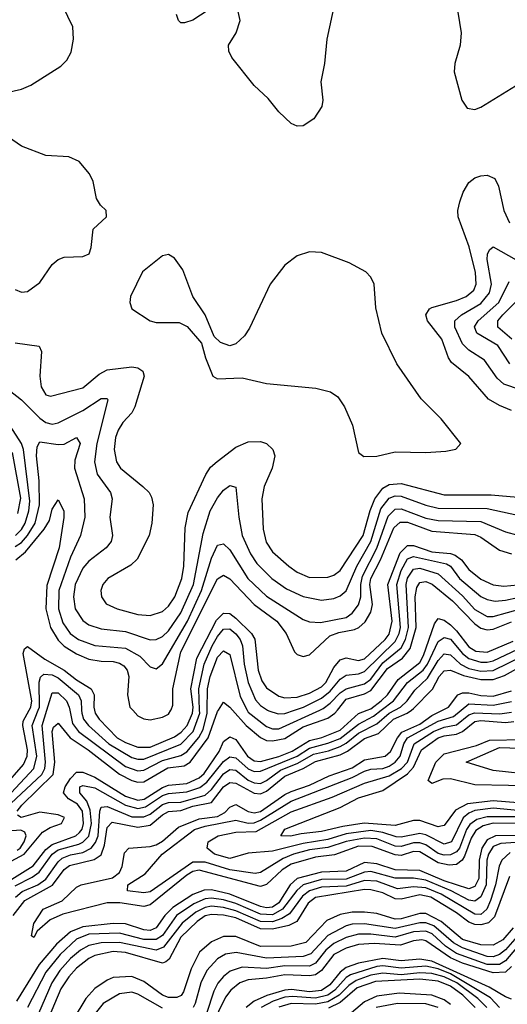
# Model space of a CAD drawing. Header units: inches. Extents: x 1308407 to 1441228, y 959628 to 1036311.
# Tile 530 of 656: x 1412884 to 1414476, y 979040 to 982253. Entities that reach past the tile are written whole.
import ezdxf

# ---------------------------------------------------------------- set-up
doc = ezdxf.new("R2010")
doc.units = ezdxf.units.IN
doc.header["$MEASUREMENT"] = 0
doc.layers.add('B4917', color=7, linetype='Continuous')
doc.layers.add('B4918', color=7, linetype='Continuous')

msp = doc.modelspace()

# ---------------------------------------------------------------- linework, layer by layer
at = {"layer": 'B4917', "color": 5}
for points, elevation in [([(1412830, 979746.8), (1412897, 979823), (1412908.9, 979850), (1412910, 979870), (1412895, 979950), (1412896.1, 979963.9), (1412915.6, 980000)], 2680), ([(1412839.6, 979680.4), (1412956.3, 979790), (1412966, 979810), (1412968.2, 979830), (1412957.2, 979950), (1412972.6, 980000)], 2640), ([(1412850, 979442.5), (1412928.1, 979491.9), (1412970, 979544.8), (1412990, 979561.9), (1413067.9, 979590), (1413079.8, 979600.2), (1413088.3, 979611.7), (1413092.9, 979630), (1413088.9, 979670), (1413073.5, 979693.5), (1413043.7, 979710), (1413027.4, 979730), (1413033.3, 979750), (1413050, 979777), (1413070, 979797), (1413090, 979798), (1413130, 979781.7), (1413230, 979719.1), (1413270, 979705.8), (1413290.8, 979709.2), (1413350, 979747.5), (1413370, 979754.9), (1413430, 979760.9), (1413470, 979778.5), (1413486.5, 979793.5), (1413535, 979865), (1413550, 979897.5), (1413570, 979913.1), (1413590, 979904), (1413627.7, 979850), (1413650, 979834.4), (1413670, 979832.7), (1413730, 979849.1), (1413773.9, 979866.1), (1413830, 979901.3), (1413870.2, 979910.2), (1413930, 979934.5), (1413990, 979988.6), (1414018.4, 980000)], 2580), ([(1412857, 979730), (1412930.5, 979809.5), (1412939.8, 979850), (1412925.6, 979950), (1412944.9, 980000)], 2660), ([(1412863.5, 979330), (1412901.3, 979378.7), (1412991.7, 979428.3), (1413030, 979480), (1413046.8, 979493.2), (1413128, 979512), (1413150, 979528.2), (1413161.1, 979558.9), (1413170, 979616.6), (1413185.8, 979634.2), (1413270, 979618), (1413310, 979624.3), (1413350, 979658.7), (1413370, 979669.3), (1413410, 979672.7), (1413450, 979686.5), (1413510, 979698.9), (1413550, 979749.4), (1413570, 979763.9), (1413590, 979761.5), (1413650, 979728.5), (1413670, 979726.4), (1413690, 979735.8), (1413750, 979785), (1413810, 979809.4), (1413850, 979832.5), (1413930, 979853.7), (1413954.4, 979865.6), (1414010, 979907.8), (1414055.8, 979924.2), (1414104.6, 979970), (1414149.5, 979990.5), (1414163.1, 980000)], 2520), ([(1412870, 979426.8), (1412925.6, 979454.4), (1412948.3, 979471.7), (1412990.5, 979529.5), (1413010, 979544.4), (1413077.1, 979562.9), (1413090.7, 979569.3), (1413110, 979588.6), (1413119.3, 979630), (1413113.9, 979673.9), (1413103, 979703), (1413080.7, 979730), (1413080.5, 979750), (1413090, 979754.4), (1413130, 979746.3), (1413230, 979689.4), (1413270, 979679.3), (1413295.2, 979684.8), (1413350, 979721.2), (1413370, 979728.3), (1413430, 979733.1), (1413472.4, 979747.6), (1413495.4, 979764.6), (1413550, 979832.3), (1413570, 979847.7), (1413590, 979844), (1413630, 979808.2), (1413650, 979799.8), (1413670, 979800.6), (1413789.7, 979850), (1413830, 979876.3), (1413890, 979891.8), (1413930, 979907.7), (1413990, 979954.2), (1414039.2, 979980.8), (1414064.6, 980000)], 2560), ([(1412870.6, 979390), (1412892, 979408), (1412943.4, 979430), (1412970, 979448.9), (1413010, 979505.2), (1413023.1, 979516.9), (1413050, 979527.8), (1413090, 979535), (1413118.1, 979550), (1413131.9, 979568.1), (1413140, 979590), (1413145.5, 979670), (1413150, 979683.4), (1413170, 979685.2), (1413250, 979651.7), (1413290, 979651.9), (1413310, 979660.5), (1413350, 979692), (1413370, 979698.6), (1413410, 979699.4), (1413490, 979722.9), (1413510, 979740.8), (1413550, 979791.8), (1413570, 979806.6), (1413590, 979804.6), (1413630, 979771.1), (1413650, 979762.5), (1413670, 979760.9), (1413690, 979770.4), (1413735.8, 979804.2), (1413792.7, 979827.3), (1413843.5, 979856.5), (1413892.8, 979867.2), (1413930, 979880.8), (1413950, 979891.7), (1413990, 979925), (1414050, 979955.6), (1414090, 979989.7), (1414108.6, 980000)], 2540), ([(1412876, 979670), (1412891.4, 979690), (1412993.2, 979790), (1412999.5, 979830), (1412990.3, 979929.7), (1412995.2, 979944.8), (1413010, 979957), (1413049.1, 979909.1), (1413107.5, 979870), (1413210, 979791), (1413250, 979770.7), (1413270, 979765.3), (1413290, 979766.5), (1413367.9, 979812.1), (1413421.7, 979818.3), (1413440.8, 979830), (1413499.2, 979910), (1413530, 979995.4), (1413533, 980000)], 2620), ([(1414590, 979630.5), (1414430, 979631.1), (1414397.5, 979622.5), (1414372.8, 979607.2), (1414357.7, 979582.3), (1414336.7, 979523.3), (1414329.1, 979510.9), (1414310, 979496.5), (1414285.9, 979494.1), (1414250, 979501.9), (1414190, 979538), (1414170, 979538.9), (1414130, 979526.1), (1414110, 979527.4), (1414035.3, 979555.3), (1413990, 979556.3), (1413912.3, 979527.7), (1413850, 979520.3), (1413770, 979497.3), (1413740.9, 979479.1), (1413690, 979430.9), (1413670, 979424.4), (1413470, 979477.6), (1413450, 979472.9), (1413430, 979460.9), (1413310, 979364.5), (1413290, 979358.8), (1413210.7, 979370.7), (1413170, 979371), (1413025.5, 979334.5), (1412984.1, 979315.9), (1412941.4, 979278.6), (1412930, 979258.4), (1412923.3, 979263.3), (1412930, 979303.6), (1412961.2, 979350), (1413022.5, 979377.5), (1413070, 979422.4), (1413085.3, 979430), (1413187.5, 979452.5), (1413210.4, 979469.6), (1413218.8, 979490), (1413226.2, 979533.8), (1413240.2, 979550), (1413310, 979555), (1413330, 979560.4), (1413350, 979572.2), (1413402.3, 979617.7), (1413470, 979645.4), (1413530, 979652.5), (1413554.1, 979665.9), (1413570, 979683.1), (1413590, 979692.4), (1413630, 979668.8), (1413650, 979665.3), (1413670, 979669.5), (1413750, 979725.1), (1413770, 979734.3), (1413830, 979755.5), (1413894, 979786), (1413970, 979812), (1414010, 979837.6), (1414076.8, 979850), (1414095, 979865), (1414117.8, 979910), (1414132.1, 979927.9), (1414190, 979954.3), (1414230, 979982.6), (1414264.6, 980000)], 2480), ([(1413048.1, 980000), (1413056.8, 979956.8), (1413076.1, 979930), (1413230, 979815.8), (1413270, 979802), (1413290, 979804.1), (1413350, 979835.8), (1413410, 979851.4), (1413430, 979864.3), (1413469.6, 979910.4), (1413482.9, 979937.1), (1413496.8, 979990), (1413496.8, 980000)], 2640), ([(1413086.4, 980000), (1413086.7, 979990), (1413093.1, 979970), (1413109.2, 979950), (1413175.8, 979890), (1413250, 979845.6), (1413270, 979839.5), (1413290, 979839.9), (1413410, 979888.9), (1413450.3, 979930), (1413471.9, 979990), (1413471.5, 980000)], 2660), ([(1413128.1, 980000), (1413130.3, 979990), (1413143.7, 979970), (1413202.9, 979910), (1413230, 979893.8), (1413270, 979878.8), (1413310, 979879.5), (1413390, 979913.1), (1413411.8, 979928.2), (1413430.6, 979950), (1413448, 979990), (1413449.1, 980000)], 2680), ([(1414590, 979651.6), (1414410, 979652.2), (1414376.7, 979643.3), (1414353.3, 979626.7), (1414342.6, 979610), (1414319.5, 979550), (1414310, 979537.7), (1414290, 979527.8), (1414270, 979526.4), (1414250, 979532.3), (1414210, 979560.3), (1414190, 979567.2), (1414170, 979566.5), (1414130, 979554.9), (1414110, 979556), (1414050, 979579.8), (1414010, 979582.1), (1413950, 979571.4), (1413890, 979551.7), (1413830, 979543.9), (1413777.8, 979530), (1413744, 979516), (1413670, 979470.5), (1413652.7, 979467.3), (1413570, 979478.4), (1413490, 979503.6), (1413450, 979503.4), (1413310, 979407.4), (1413290, 979403.6), (1413235.8, 979410), (1413237.7, 979430), (1413294, 979466), (1413349.6, 979530), (1413455, 979610), (1413490, 979621.4), (1413590, 979641.2), (1413630, 979631.1), (1413650, 979632.7), (1413670, 979640.6), (1413770, 979703.4), (1413970, 979780.2), (1414010, 979800.4), (1414030, 979806.9), (1414070, 979809.6), (1414090, 979817.3), (1414110.2, 979830), (1414126.6, 979850), (1414138.6, 979890), (1414150.2, 979910), (1414250, 979964), (1414300.7, 979979.3), (1414325.4, 980000)], 2460), ([(1413253.2, 980000), (1413270, 979981.8), (1413290, 979971.9), (1413310, 979968.6), (1413350, 979976.5), (1413370, 979987.2), (1413378.1, 980000)], 2720), ([(1414510, 979672.9), (1414430, 979679.8), (1414370, 979672.5), (1414350, 979663.8), (1414331.5, 979648.5), (1414293.7, 979570), (1414270, 979562.7), (1414210, 979593.1), (1414190, 979597.6), (1414130, 979585.9), (1414113.1, 979586.9), (1414070, 979601.1), (1414030, 979607.3), (1413950, 979595.8), (1413890, 979578.2), (1413810, 979565.1), (1413710, 979539.2), (1413630, 979533.4), (1413570, 979515.6), (1413520.2, 979530), (1413495.8, 979550), (1413499.5, 979570), (1413532.1, 979590), (1413590, 979601.3), (1413656.5, 979603.5), (1413770, 979668), (1413904.3, 979715.7), (1414010, 979761.7), (1414090, 979785.6), (1414130.3, 979809.7), (1414149.8, 979830), (1414171.5, 979890), (1414234.7, 979930), (1414270, 979943.9), (1414310, 979951.7), (1414350, 979984.2), (1414369, 979991), (1414451.6, 979988.4), (1414490, 979993.8)], 2440), ([(1413578.8, 980000), (1413624, 979950), (1413670, 979910.6), (1413690, 979901.3), (1413710, 979900), (1413750, 979907.9), (1413810, 979945.9), (1413890, 979973.4), (1413913.2, 979990), (1413921.2, 980000)], 2620), ([(1413626.5, 980000), (1413630, 979992.9), (1413690, 979946.4), (1413710, 979939.1), (1413730, 979938.7), (1413864.3, 980000)], 2640), ([(1413693.3, 980000), (1413697.3, 979997.3), (1413728, 979988), (1413750, 979989.4), (1413781.1, 980000)], 2660), ([(1414510, 979697.2), (1414430, 979703.5), (1414345.9, 979694.1), (1414306.8, 979673.2), (1414270, 979623.1), (1414259.2, 979620.8), (1414250, 979619.6), (1414190, 979639.8), (1414170, 979639.6), (1414110, 979623), (1414009.1, 979630.9), (1413939.3, 979620.7), (1413870, 979603.5), (1413803.3, 979596.7), (1413768.3, 979588.3), (1413736.9, 979590), (1413750, 979611.9), (1413930, 979682.5), (1413990, 979714), (1414070, 979737.6), (1414150, 979792.1), (1414170, 979814.1), (1414196.4, 979870), (1414250, 979909.1), (1414270, 979916.5), (1414310, 979921.3), (1414330, 979929.7), (1414370, 979963.2), (1414390, 979966.2), (1414470, 979960.1), (1414496.8, 979963.2)], 2420), ([(1414590, 979751.8), (1414370, 979756), (1414290, 979775.5), (1414265.6, 979774.4), (1414230, 979760.1), (1414218.1, 979770), (1414242.5, 979830), (1414270, 979857), (1414375.1, 979884.9), (1414417.7, 979902.3), (1414530, 979904.1)], 2380), ([(1414570, 979787.9), (1414430, 979802.5), (1414341.6, 979830), (1414450, 979877.8), (1414550, 979874.5)], 2360), ([(1412828.3, 979491.7), (1412899.3, 979530), (1412958.4, 979601.6), (1412983.4, 979616.6), (1413020.9, 979630), (1413030.8, 979650), (1413010, 979658.6), (1412950, 979666.8), (1412889.7, 979649.7), (1412877.6, 979657.6)], 2620), ([(1412876.5, 979543.5), (1412886.2, 979550), (1412899.5, 979570), (1412905.2, 979590), (1412901.3, 979601.3), (1412888.3, 979608.4), (1412830, 979603.9)], 2640), ([(1414590, 979590.9), (1414437, 979590), (1414410, 979576.8), (1414392.5, 979550), (1414384.1, 979510), (1414383.1, 979450), (1414370, 979423.9), (1414350, 979417.3), (1414270, 979443.2), (1414190, 979476.7), (1414110, 979478.7), (1414050, 979498.2), (1414010, 979502.7), (1413950, 979474.3), (1413870, 979471.3), (1413790.1, 979450), (1413766.7, 979430), (1413730, 979371.2), (1413710, 979357.5), (1413690, 979354.7), (1413670, 979359.3), (1413570, 979399.6), (1413510, 979414), (1413487, 979413), (1413450, 979398.8), (1413383.9, 979356.1), (1413358.1, 979330), (1413330.3, 979289.7), (1413310, 979281.3), (1413290, 979282.6), (1413230, 979302.3), (1413190, 979304), (1413090, 979292.8), (1413050, 979276), (1413004.1, 979235.9), (1412948.1, 979170), (1412874.4, 979050)], 2520), ([(1414570, 979572), (1414454.9, 979565.1), (1414430, 979555), (1414414.2, 979530), (1414409.6, 979510), (1414406.7, 979430), (1414390, 979390.9), (1414370, 979376.7), (1414350, 979380.1), (1414293.2, 979410), (1414210, 979444.6), (1414170, 979451.4), (1414110, 979451.9), (1414030, 979473.8), (1414010, 979471.7), (1413950, 979448.3), (1413870, 979447.4), (1413810, 979430.4), (1413788.6, 979411.4), (1413742.5, 979350), (1413710, 979331.8), (1413670, 979334.4), (1413590, 979369), (1413550, 979380.9), (1413510, 979386.6), (1413490, 979383.9), (1413452.6, 979367.4), (1413396.5, 979330), (1413350, 979264.3), (1413330, 979251.4), (1413290, 979251.8), (1413210, 979272.5), (1413110, 979269), (1413070, 979252.6), (1413017, 979203), (1412970, 979144.4), (1412909.6, 979030)], 2540), ([(1414485.1, 979534.9), (1414458.5, 979510), (1414449.1, 979490.9), (1414437.1, 979430), (1414421.1, 979378.9), (1414409.4, 979350.6), (1414390, 979332.8), (1414370, 979334.1), (1414259.7, 979399.7), (1414210, 979420.2), (1414170, 979423.7), (1414117.2, 979417.2), (1414050, 979441.9), (1414010, 979443.5), (1413950, 979425.7), (1413870, 979421.9), (1413830, 979410.8), (1413807.5, 979392.5), (1413764.6, 979335.5), (1413740.4, 979319.5), (1413710, 979309), (1413670, 979310.7), (1413590, 979344.7), (1413550, 979356.3), (1413510, 979360.3), (1413490, 979356.3), (1413459.6, 979340.4), (1413415.2, 979304.8), (1413353.7, 979226.3), (1413330, 979216.9), (1413210, 979241.9), (1413150, 979240.4), (1413110, 979232.4), (1413082.9, 979217.1), (1413050, 979189.5), (1413015.7, 979150), (1412989.4, 979110.6), (1412934.8, 978985.2)], 2560), ([(1414483, 979457), (1414434.4, 979325.6), (1414414.5, 979305.5), (1414390, 979299.1), (1414370, 979300), (1414350, 979308), (1414310, 979338.5), (1414226.3, 979390), (1414190, 979397.4), (1414130, 979382.6), (1414110, 979383.9), (1414070, 979403.3), (1414030, 979413.9), (1414010, 979414.2), (1413850, 979388), (1413826, 979370), (1413788.7, 979310), (1413763.1, 979296.9), (1413710, 979285.2), (1413670, 979286.5), (1413590, 979321.7), (1413550, 979331.3), (1413510, 979333.5), (1413490, 979328.3), (1413463.4, 979310), (1413410, 979259), (1413372.4, 979187.6), (1413361.4, 979178.6), (1413350, 979174.3), (1413230, 979208.9), (1413190, 979212.7), (1413130, 979199.2), (1413110, 979189.5), (1413070, 979158.2), (1413044.3, 979130), (1413019, 979090), (1412968.3, 978971.7)], 2580), ([(1414494.7, 979290), (1414461, 979250), (1414430, 979232.5), (1414390, 979234.1), (1414330, 979252), (1414259.7, 979310), (1414210, 979336.1), (1414190, 979336.6), (1414130, 979319.2), (1414110, 979318.1), (1414050, 979336.3), (1414010, 979341.2), (1413970, 979340.8), (1413930, 979333), (1413887, 979313), (1413818.3, 979241.7), (1413770.4, 979229.6), (1413670, 979228.7), (1413590, 979261.5), (1413550, 979261.8), (1413510, 979243.5), (1413471.1, 979210), (1413444.6, 979155.4), (1413419.2, 979080.8), (1413411.5, 979068.5), (1413397.8, 979062.3), (1413370, 979061.7), (1413350, 979069.3), (1413290, 979114.5), (1413250, 979130.6), (1413190, 979127.3), (1413170, 979119.3), (1413130, 979091.8), (1413100.7, 979059.3), (1413059.3, 978990)], 2620), ([(1414515.4, 979270), (1414470, 979218.3), (1414450, 979202.3), (1414430, 979195), (1414410, 979196), (1414330, 979224.1), (1414300.8, 979240.8), (1414235.9, 979295.9), (1414210, 979306), (1414190, 979306.3), (1414110, 979287.9), (1414010, 979302.2), (1413970, 979301.3), (1413950, 979296.2), (1413890, 979264.6), (1413834.8, 979205.2), (1413810, 979196.3), (1413690, 979190.3), (1413590.4, 979209.6), (1413556.4, 979203.6), (1413530, 979188.8), (1413495.5, 979150), (1413475.5, 979110), (1413457.3, 979042.7), (1413450.2, 979029.8)], 2640), ([(1414530, 979252.8), (1414470, 979181.9), (1414450, 979170.1), (1414410, 979169.9), (1414310, 979206), (1414273.8, 979230), (1414230.6, 979270), (1414210, 979278.5), (1414170, 979276.1), (1414110, 979258.6), (1414030, 979268.6), (1413990, 979268.5), (1413950, 979257.9), (1413910, 979238.5), (1413883.5, 979216.5), (1413850, 979173.8), (1413830, 979164.6), (1413750, 979165.2), (1413690, 979156.5), (1413610, 979161.5), (1413571.5, 979148.5), (1413549.1, 979130.9), (1413530.9, 979109.1), (1413517.6, 979082.4), (1413494.1, 979010)], 2660), ([(1414490, 979163.3), (1414470, 979144.5), (1414430, 979142.6), (1414330, 979173.9), (1414290, 979192.1), (1414210, 979247.1), (1414196.5, 979250), (1414170, 979246.9), (1414127.2, 979232.8), (1414041.2, 979238.8), (1413990, 979235.3), (1413950, 979223.2), (1413910, 979202.7), (1413870, 979150.6), (1413850, 979136.4), (1413830, 979132.5), (1413750, 979136.3), (1413690, 979124.8), (1413630, 979120.1), (1413603.4, 979110), (1413573.8, 979086.2), (1413556.6, 979063.4), (1413510.7, 978969.3)], 2680), ([(1414490, 979056.5), (1414470, 979064.3), (1414416.2, 979096.2), (1414230, 979180.7), (1414190, 979187.2), (1414130, 979181.5), (1414069.6, 979189.6), (1413990, 979174.3), (1413950, 979160.4), (1413930, 979144.8), (1413896.9, 979103.1), (1413870, 979085.3), (1413830, 979080.8), (1413772, 979088), (1413750, 979085.9), (1413691.4, 979068.6), (1413650.1, 979049.9), (1413623.1, 979030)], 2720), ([(1414450.5, 979030), (1414421.1, 979061.1), (1414290, 979139.1), (1414250, 979155.4), (1414210, 979164), (1414130, 979157.5), (1414070, 979165.2), (1414050, 979163.5), (1413963.7, 979136.3), (1413950, 979127.3), (1413913.5, 979086.5), (1413890, 979069.8), (1413850, 979060.4), (1413774.3, 979065.7), (1413750, 979062.8), (1413711.7, 979050), (1413672.9, 979030)], 2740), ([(1414408.6, 979030), (1414379.4, 979059.4), (1414310.9, 979110), (1414270, 979130.1), (1414230, 979140.3), (1414190, 979143.1), (1414130, 979136.2), (1414070, 979141.6), (1414030, 979135.6), (1413982.2, 979117.8), (1413958.2, 979101.8), (1413927.4, 979070), (1413890, 979047.8), (1413850, 979040.7), (1413770, 979042.6), (1413730, 979030.7)], 2760), ([(1414370.5, 979030), (1414330.3, 979070), (1414290, 979099.6), (1414250, 979115.2), (1414190, 979121.7), (1414045.2, 979114.8), (1413986.4, 979093.5), (1413930, 979046), (1413892.7, 979027.3)], 2780), ([(1413350, 979027.2), (1413270, 979072.7), (1413250, 979079.7), (1413210, 979074.2), (1413157.3, 979042.7), (1413090, 978960.5)], 2640), ([(1414290, 979039.9), (1414270, 979054.2), (1414230, 979070.2), (1414123.4, 979076.6), (1414050, 979066.1), (1414010, 979048.4), (1413967.6, 979012.4)], 2820), ([(1414250, 979029.3), (1414210, 979041.6), (1414117, 979043), (1414048.3, 979030)], 2840)]:
    msp.add_lwpolyline(points, dxfattribs=dict(at, elevation=elevation))
at = {"layer": 'B4918', "color": 5}
for points, elevation in [([(1412745.8, 981994.2), (1412890, 982026.4), (1412920.6, 982039.4), (1413019, 982101), (1413038.7, 982121.3), (1413052.9, 982147.1), (1413059.7, 982190), (1413057.6, 982230), (1413009.8, 982330), (1413005.5, 982350), (1413009.2, 982370.8), (1413032.1, 982410), (1413036.8, 982430), (1413034.8, 982450), (1413017, 982490), (1412989.1, 982529.1), (1412981.8, 982550), (1412985.2, 982590), (1413019.5, 982690), (1413019, 982710), (1413010, 982735.1), (1412984.4, 982770), (1412870, 982850.7)], 2820), ([(1413550, 982317.4), (1413450, 982251.6), (1413422.8, 982242.8), (1413410, 982243.1), (1413402.6, 982250), (1413396.2, 982270)], 2780), ([(1413912.7, 982310), (1413886.6, 982190), (1413878.9, 982110), (1413866.8, 982050), (1413874, 981990), (1413870.9, 981970), (1413844.9, 981930), (1413810, 981906.6), (1413790, 981905.4), (1413770, 981914.7), (1413730, 981952.6), (1413695.5, 981995.5), (1413650, 982037.8), (1413576.6, 982130), (1413567.5, 982150), (1413565.7, 982170), (1413590.6, 982210), (1413603.7, 982250), (1413595, 982290)], 2780), ([(1414309, 982311), (1414325.8, 982210), (1414322, 982170), (1414304.4, 982110), (1414302.7, 982082.7), (1414328, 981990), (1414344.7, 981964.7), (1414370, 981960.5), (1414390, 981967.2), (1414503.1, 982036.9)], 2820), ([(1412870, 981373.1), (1412890, 981364.2), (1412910, 981366.5), (1412950, 981395.3), (1412990, 981453.8), (1413009.5, 981470.5), (1413030, 981477.7), (1413090, 981480.8), (1413110.9, 981489.1), (1413117.7, 981510), (1413123.8, 981570), (1413168, 981610), (1413166.9, 981630), (1413148.1, 981648.1), (1413135.4, 981670), (1413124.5, 981724.5), (1413112.4, 981750), (1413078, 981790), (1413045.3, 981805.3), (1412970, 981809.9), (1412890, 981840.8), (1412730, 981949.8)], 2820), ([(1414490, 980977.7), (1414450, 980993.6), (1414414.4, 981014.4), (1414350, 981088.4), (1414294.2, 981134.2), (1414283.5, 981150), (1414262.3, 981210), (1414215, 981270), (1414209.9, 981290), (1414222.3, 981310), (1414230, 981314.1), (1414310, 981336.5), (1414341.9, 981350), (1414366.3, 981370), (1414374.5, 981390), (1414371.8, 981428.2), (1414351.5, 981511.5), (1414315.4, 981610), (1414314.7, 981630), (1414321.5, 981658.5), (1414331.9, 981690), (1414350, 981721.5), (1414370, 981736.5), (1414390, 981744), (1414410, 981746), (1414435.3, 981735.3), (1414447.5, 981710), (1414464.6, 981630), (1414483.6, 981590)], 2780), ([(1414570, 981028.1), (1414464.1, 981064.1), (1414443, 981083), (1414401.7, 981141.7), (1414350, 981174.6), (1414330, 981195), (1414304.5, 981250), (1414305, 981270), (1414326.9, 981290), (1414390, 981326.5), (1414417.9, 981362.1), (1414424.7, 981390), (1414410.7, 981470), (1414411.8, 981488.2), (1414418, 981502), (1414430, 981512.1), (1414530, 981455.2)], 2760), ([(1414484.5, 981130), (1414444.5, 981190), (1414376.4, 981230), (1414368.8, 981251.2), (1414380.7, 981270), (1414447.9, 981330), (1414481.8, 981398.2)], 2740), ([(1414490.2, 981210), (1414444.9, 981250), (1414445.4, 981270), (1414461.4, 981290), (1414505.9, 981334.1)], 2720), ([(1412870, 981199), (1412948.1, 981188.1), (1412955.3, 981170), (1412950.5, 981090), (1412954.5, 981054.5), (1412969.4, 981029.4), (1412984.5, 981024.5), (1413090, 981051.4), (1413143.5, 981096.5), (1413170, 981110), (1413250, 981120.1), (1413270, 981117.1), (1413286.6, 981106.6), (1413291.1, 981090), (1413260.3, 980990), (1413250.1, 980970), (1413221.4, 980938.6), (1413206, 980914), (1413197.3, 980890), (1413192.2, 980850), (1413200.1, 980810), (1413213.5, 980790), (1413286.4, 980730), (1413306.8, 980710), (1413314.9, 980694.9), (1413320.2, 980670), (1413315.5, 980610), (1413307.5, 980570), (1413267.4, 980492.6), (1413246.7, 980473.3), (1413172.2, 980430), (1413155.4, 980410), (1413148.7, 980390), (1413151.1, 980370), (1413167.1, 980347.1), (1413202.4, 980330), (1413270, 980312), (1413310, 980308.3), (1413350, 980322.1), (1413370, 980339.6), (1413391, 980370), (1413413.8, 980430), (1413419.9, 980470), (1413424.7, 980595.3), (1413434.8, 980645.2), (1413491.4, 980768.6), (1413507.1, 980792.9), (1413528.4, 980811.6), (1413590, 980858), (1413630, 980876), (1413670, 980876.8), (1413689.6, 980869.6), (1413710.2, 980850), (1413717.3, 980830), (1413708.5, 980790), (1413682, 980730), (1413674.4, 980690), (1413678.8, 980590), (1413688.4, 980548.4), (1413710, 980516.4), (1413762.6, 980470), (1413790, 980449.7), (1413830, 980432.7), (1413890, 980433.8), (1413910, 980440.6), (1413930, 980455.5), (1414005.4, 980570), (1414028.4, 980651.6), (1414043.9, 980690), (1414070, 980723.9), (1414090, 980736.4), (1414130, 980739.3), (1414270, 980702.3), (1414422.8, 980702.8), (1414510, 980695)], 2780), ([(1412850, 981044.4), (1412890, 981012.6), (1412950, 980952.8), (1412970, 980938.5), (1412990, 980933.4), (1413010, 980937.7), (1413090, 980978.2), (1413150, 981016.8), (1413170, 981016.5), (1413172.3, 981012.3), (1413136.6, 980870), (1413128.9, 980810), (1413137.1, 980770), (1413180.4, 980710), (1413186.7, 980690), (1413179.1, 980630), (1413187.8, 980570), (1413182.8, 980550), (1413166.7, 980530), (1413110, 980486.6), (1413090, 980463.2), (1413065.8, 980410), (1413059.8, 980370), (1413065.8, 980330), (1413090, 980292.7), (1413110, 980278.3), (1413150, 980265.1), (1413230, 980256.2), (1413310, 980229.7), (1413330, 980230.8), (1413350, 980239.9), (1413370, 980258.3), (1413410, 980317), (1413451.7, 980410), (1413483.3, 980576.7), (1413506.5, 980650), (1413530, 980692.7), (1413550, 980717.6), (1413570, 980732.6), (1413590, 980727.7), (1413599.9, 980630), (1413611, 980570), (1413637.2, 980510), (1413658.4, 980478.4), (1413706.9, 980430), (1413755.7, 980395.7), (1413810, 980371), (1413870, 980358.7), (1413910, 980364.1), (1413930, 980373.1), (1413950.4, 980389.6), (1413984.4, 980470), (1414030, 980550.4), (1414063.4, 980656.6), (1414090, 980692.1), (1414110, 980699.3), (1414130, 980698.4), (1414210, 980668.9), (1414250, 980659.2), (1414410, 980657.5), (1414510, 980635.9)], 2760), ([(1412870.9, 980570), (1412890, 980588.9), (1412902.1, 980610), (1412914.5, 980650), (1412917.6, 980682.4), (1412896.6, 980850), (1412890.4, 980870.4), (1412843.1, 980943.1)], 2760), ([(1412870, 980533.5), (1412890, 980547.5), (1412910, 980570), (1412934.9, 980610), (1412948.6, 980670), (1412947.9, 980747.9), (1412939.5, 980830), (1412941.3, 980858.7), (1412950, 980875.9), (1413010, 980866.9), (1413030, 980868.3), (1413070.1, 980890.1), (1413082, 980870), (1413064.6, 980815.4), (1413063.6, 980790), (1413095.2, 980690), (1413096.9, 980630), (1413082.7, 980570), (1413050, 980499.6), (1413012.1, 980390), (1413010.8, 980330), (1413024.9, 980284.9), (1413049.1, 980250), (1413076.8, 980230), (1413130, 980211.2), (1413230, 980202.6), (1413276.1, 980176.1), (1413310, 980141.7), (1413330, 980135), (1413350, 980151.4), (1413432.5, 980290), (1413477.8, 980390), (1413510, 980496), (1413530, 980538.6), (1413550, 980542.7), (1413570, 980523.1), (1413628.8, 980430), (1413690, 980371.7), (1413810, 980295.5), (1413830, 980288.1), (1413865.8, 980285.7), (1413950, 980302.5), (1413970, 980316.7), (1413990, 980343.7), (1413997.9, 980370), (1413997.6, 980410), (1414003.2, 980436.8), (1414050, 980528.8), (1414087.5, 980632.5), (1414110, 980655.6), (1414130, 980657.3), (1414210, 980626.4), (1414250, 980618.4), (1414390, 980615), (1414470, 980581.3), (1414510, 980570.7)], 2740), ([(1412878.3, 980641.7), (1412888, 980692), (1412860.9, 980840.9)], 2780), ([(1412872.1, 980490), (1412903.3, 980516.7), (1412964.5, 980590), (1412981.2, 980618.8), (1412990, 980655.8), (1413010, 980686.5), (1413028.6, 980650), (1413028.3, 980628.3), (1413013.5, 980530), (1412972.9, 980407.1), (1412969.9, 980330), (1412984.5, 980270), (1413010, 980228.1), (1413030, 980209.1), (1413070, 980184.2), (1413110, 980166.6), (1413150, 980159.6), (1413190, 980158.8), (1413210, 980153.6), (1413224, 980144), (1413235.1, 980130), (1413240.8, 980110), (1413236.6, 980050), (1413243.9, 980010), (1413253.2, 980000)], 2720), ([(1413378.1, 980000), (1413378.9, 980001.1), (1413383.8, 980016.2), (1413384.3, 980070), (1413410.4, 980190), (1413530, 980428.9), (1413550, 980440.5), (1413570, 980428), (1413650, 980344.6), (1413723.8, 980290), (1413753.6, 980250), (1413780.8, 980190), (1413790, 980181.9), (1413810, 980175.2), (1413830, 980180.6), (1413897.1, 980242.9), (1413926.3, 980253.7), (1413976.7, 980263.3), (1413991.8, 980270), (1414011.7, 980288.3), (1414030, 980320.1), (1414035.7, 980344.3), (1414027, 980410), (1414030.7, 980430), (1414061.7, 980490), (1414105.4, 980594.6), (1414126.4, 980613.6), (1414150, 980612.9), (1414230, 980584.2), (1414370, 980572.8), (1414390, 980564.1), (1414450, 980521.6), (1414490, 980509.5)], 2720), ([(1413449.1, 980000), (1413450.1, 980010.1), (1413443.3, 980070), (1413462.7, 980170), (1413526.7, 980293.3), (1413550, 980316.3), (1413570, 980315.4), (1413590, 980300.4), (1413640.7, 980250), (1413652, 980232), (1413662.3, 980130), (1413675.1, 980095.1), (1413690, 980072.4), (1413730, 980045.3), (1413750, 980040.2), (1413790, 980042.1), (1413830, 980054.8), (1413870, 980075.8), (1413883.6, 980090), (1413910, 980138.6), (1413930, 980164.6), (1413950, 980171), (1413990, 980162.4), (1414010, 980167.5), (1414076.8, 980230), (1414090, 980247.6), (1414099.7, 980290), (1414085.5, 980410), (1414126.4, 980513.6), (1414150, 980537.2), (1414170, 980537.7), (1414230, 980516.9), (1414290, 980511.5), (1414305.9, 980505.9), (1414326.6, 980490), (1414350, 980458.5), (1414390, 980427.8), (1414430, 980409), (1414464.1, 980404.1), (1414510, 980408.7)], 2680), ([(1413781.1, 980000), (1413810.3, 980010), (1413870, 980039.3), (1413897.8, 980062.2), (1413930, 980100.5), (1413950, 980114.1), (1413990, 980118.4), (1414010, 980125.6), (1414110, 980223.5), (1414122.9, 980250), (1414126.9, 980270), (1414115.2, 980410), (1414130, 980455.6), (1414150, 980493.4), (1414170, 980501.8), (1414277.1, 980477.1), (1414290, 980469.7), (1414320.2, 980430), (1414390, 980370.4), (1414410, 980360.8), (1414436, 980356), (1414470, 980358.3), (1414550, 980376.6)], 2660), ([(1413864.3, 980000), (1413875.1, 980004.9), (1413897.8, 980022.2), (1413930, 980056.8), (1413950, 980069.4), (1414010, 980085.6), (1414030, 980100.8), (1414070, 980154.7), (1414130, 980203.7), (1414143.8, 980230), (1414153, 980270), (1414145.4, 980410), (1414150, 980430.1), (1414170, 980459.6), (1414190, 980463.2), (1414250, 980445.2), (1414330, 980373.1), (1414370, 980328.1), (1414410, 980305.5), (1414430, 980305.3), (1414570, 980344.9)], 2640), ([(1413921.2, 980000), (1413950, 980035.9), (1414010, 980052.9), (1414030, 980064.4), (1414084.5, 980135.5), (1414134.3, 980170), (1414158.7, 980201.3), (1414178.3, 980270), (1414175.2, 980370), (1414180.2, 980399.8), (1414190, 980416.7), (1414210, 980419.8), (1414230.7, 980410.7), (1414296.9, 980356.9), (1414370, 980281.1), (1414390, 980267.2), (1414410, 980261.6), (1414430, 980264.3), (1414490, 980288.3)], 2620), ([(1414018.4, 980000), (1414030, 980004.7), (1414063.8, 980030), (1414084.4, 980050), (1414120.1, 980099.9), (1414190, 980155.6), (1414201.9, 980178.1), (1414238, 980282), (1414250, 980299.1), (1414270, 980293.1), (1414290, 980277.8), (1414310, 980258.7), (1414350, 980206.2), (1414372.7, 980192.7), (1414410, 980189.4), (1414495.4, 980224.6)], 2580), ([(1413471.5, 980000), (1413469.1, 980070), (1413486.8, 980150), (1413512.7, 980210), (1413530, 980240.4), (1413550, 980263.9), (1413570, 980265.1), (1413590, 980249.4), (1413603.9, 980230), (1413612.1, 980210), (1413617.3, 980150), (1413630.4, 980090.4), (1413653.7, 980033.7), (1413670, 980015.5), (1413693.3, 980000)], 2660), ([(1414064.6, 980000), (1414104.5, 980030), (1414150, 980089.6), (1414200.8, 980130), (1414215.1, 980150), (1414250, 980224.4), (1414270, 980237.4), (1414290, 980231.9), (1414330, 980184.9), (1414350, 980168.7), (1414390, 980156.1), (1414410, 980156.3), (1414430, 980160.9), (1414510, 980199.1)], 2560), ([(1412915.6, 980000), (1412921, 980010), (1412923.6, 980030), (1412895.2, 980184.8), (1412900.2, 980199.8), (1412910, 980208.1), (1412966.2, 980166.2), (1413030, 980130.4), (1413070, 980098.7), (1413117.6, 980070), (1413127.3, 980050), (1413126, 980010), (1413128.1, 980000)], 2680), ([(1413496.8, 980000), (1413496.9, 980070), (1413506.2, 980110), (1413530, 980172.5), (1413550, 980193.6), (1413570, 980181.2), (1413604.5, 980044.5), (1413626.5, 980000)], 2640), ([(1414108.6, 980000), (1414126.8, 980010), (1414149.1, 980030), (1414174.5, 980065.5), (1414215.6, 980104.4), (1414250, 980161.6), (1414270, 980183.6), (1414290, 980179.9), (1414322.8, 980150), (1414350, 980136), (1414390, 980126.6), (1414430, 980128.8), (1414530, 980177.8)], 2540), ([(1414163.1, 980000), (1414170, 980004.8), (1414231.7, 980068.3), (1414254, 980110), (1414270, 980128.5), (1414290, 980130.3), (1414332.9, 980112.9), (1414390, 980099.8), (1414430, 980099.6), (1414466.7, 980113.3), (1414533.6, 980150)], 2520), ([(1412944.9, 980000), (1412948.8, 980010), (1412948.3, 980091.7), (1412952, 980108), (1412962.8, 980117.2), (1412990, 980115.4), (1413010, 980105.2), (1413076.4, 980050), (1413085.5, 980030), (1413086.4, 980000)], 2660), ([(1412972.6, 980000), (1412990, 980056), (1413010, 980056.6), (1413037.7, 980030), (1413046, 980010), (1413048.1, 980000)], 2640), ([(1414264.6, 980000), (1414284.5, 980010), (1414314.2, 980050), (1414330, 980056.4), (1414350, 980056.6), (1414390, 980048.2), (1414430, 980045.9), (1414490, 980062.5)], 2480), ([(1413533, 980000), (1413550, 980025.6), (1413570, 980009.7), (1413578.8, 980000)], 2620), ([(1414325.4, 980000), (1414350, 980020.7), (1414430, 980016.4), (1414490, 980028.5)], 2460)]:
    msp.add_lwpolyline(points, dxfattribs=dict(at, elevation=elevation))
at = {"layer": 'B4918', "color": 5, "elevation": 2820}
msp.add_lwpolyline([(1413830, 981495.4), (1413790, 981482.4), (1413750, 981451.5), (1413701.7, 981390), (1413634, 981246), (1413618.2, 981221.8), (1413590, 981195.6), (1413570, 981189.3), (1413539.7, 981199.7), (1413519.4, 981219.4), (1413490, 981289.4), (1413449.8, 981349.8), (1413417, 981437), (1413390, 981475.1), (1413370, 981486.6), (1413350, 981482), (1413285.5, 981430), (1413246.3, 981350), (1413243.7, 981330), (1413250.4, 981310), (1413310.7, 981270), (1413330, 981265), (1413404.8, 981264.8), (1413431.4, 981251.4), (1413477.5, 981197.5), (1413490.4, 981150), (1413514.8, 981090), (1413530, 981081.6), (1413610, 981084.7), (1413690, 981065.9), (1413850.6, 981050.6), (1413898.9, 981038.9), (1413922.5, 981022.5), (1413944.4, 980990), (1413970.2, 980929.8), (1413990, 980840.5), (1414007.3, 980827.3), (1414050, 980829.2), (1414110, 980842.4), (1414210, 980840.4), (1414275.3, 980844.7), (1414308.2, 980851.9), (1414324.5, 980870), (1414259.8, 980950), (1414195.3, 981015.3), (1414114.9, 981130), (1414066.2, 981230), (1414047.3, 981312.7), (1414041, 981390), (1414030, 981412.3), (1414014.5, 981430), (1413960, 981460), (1413870, 981492.8)], close=True, dxfattribs=at)

doc.saveas('drawing.dxf')
